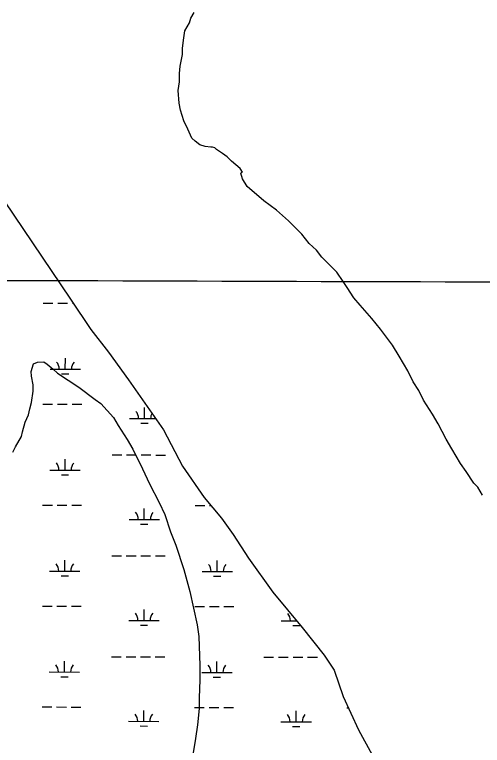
# Model space of a CAD drawing. Extents: x 3161615 to 3199515, y 867541 to 892976.
# Drawn here: x 3171853 to 3173393, y 877519 to 879928 of the extents above; entities that cross this region are included whole.
import ezdxf

# ---------------------------------------------------------------- set-up
doc = ezdxf.new("R2010")
doc.units = 0
for name, color, linetype in [('V-GRID-MAJR', 7, 'Continuous'), ('V-SITE-VEGE', 7, 'Continuous'), ('V-WETL-SWMP', 7, 'Continuous')]:
    doc.layers.add(name, color=color, linetype=linetype)

msp = doc.modelspace()

# ---------------------------------------------------------------- linework, layer by layer
at = {"layer": 'V-GRID-MAJR'}
msp.add_spline([(3165838.644, 879070.158), (3171065.6580000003, 879053.813), (3176292.6750000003, 879038.2270000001), (3181519.694, 879023.402), (3186746.716, 879009.337), (3191973.739, 878996.033), (3197200.764, 878983.488), (3197200.765, 878983.488)], degree=3, dxfattribs=at)
at = {"layer": 'V-SITE-VEGE'}
for p, q in [((3172432.9420000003, 879915.3209999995), (3172444.448, 879934.2809999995)), ((3172429.061, 879900.1239999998), (3172432.9420000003, 879915.3209999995)), ((3172413.715, 879873.5739999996), (3172429.0610000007, 879900.1239999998)), ((3172409.8000000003, 879850.7739999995), (3172413.7150000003, 879873.5739999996)), ((3172405.826, 879816.5599999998), (3172409.8000000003, 879850.7739999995)), ((3172405.724, 879795.6399999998), (3172405.826, 879816.5599999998)), ((3172397.929, 879757.6409999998), (3172405.724, 879795.6399999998)), ((3172395.906, 879732.9279999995), (3172397.929, 879757.6409999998)), ((3172395.775, 879706.3039999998), (3172395.906, 879732.9279999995)), ((3172391.83, 879677.7959999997), (3172395.775, 879706.3039999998)), ((3172395.427, 879635.9389999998), (3172391.83, 879677.7959999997)), ((3172399.117, 879613.0969999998), (3172395.427, 879635.9389999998)), ((3172410.3510000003, 879576.9069999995), (3172399.117, 879613.0969999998)), ((3172423.531, 879550.2179999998), (3172410.3510000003, 879576.9069999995)), ((3172436.694, 879519.7229999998), (3172423.531, 879550.2179999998)), ((3172448.056, 879510.1569999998), (3172436.694, 879519.7229999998)), ((3172463.2140000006, 879498.6709999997), (3172448.056, 879510.1569999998)), ((3172480.302, 879492.8819999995), (3172463.2140000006, 879498.6709999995)), ((3172499.31, 879490.8869999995), (3172480.302, 879492.8819999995)), ((3172505.015, 879490.8579999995), (3172499.31, 879490.8869999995)), ((3172512.613, 879488.9189999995), (3172505.015, 879490.8579999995)), ((3172518.29, 879483.1839999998), (3172512.6130000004, 879488.9189999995)), ((3172537.2430000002, 879469.7779999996), (3172518.29, 879483.1839999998)), ((3172552.4, 879458.2929999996), (3172537.2430000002, 879469.7779999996)), ((3172567.5490000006, 879444.9049999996), (3172552.4, 879458.2929999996)), ((3172595.953, 879420.0429999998), (3172567.5490000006, 879444.9049999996)), ((3172603.504, 879408.5919999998), (3172595.953, 879420.0429999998)), ((3172597.779, 879404.8179999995), (3172599.69, 879406.7099999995)), ((3172603.393, 879385.7709999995), (3172597.779, 879404.8179999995)), ((3172599.69, 879406.7099999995), (3172603.504, 879408.5919999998)), ((3172618.485, 879360.9739999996), (3172603.393, 879385.7709999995)), ((3172673.4000000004, 879313.1569999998), (3172618.4850000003, 879360.9739999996)), ((3172715.089, 879282.5189999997), (3172673.4000000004, 879313.1569999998)), ((3172754.857, 879248.0919999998), (3172715.089, 879282.5189999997)), ((3172798.381, 879204.1359999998), (3172754.857, 879248.0919999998)), ((3172822.955, 879173.5839999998), (3172798.381, 879204.1359999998)), ((3172847.566, 879150.6419999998), (3172822.955, 879173.5839999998)), ((3172864.568, 879127.7359999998), (3172847.566, 879150.6419999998)), ((3172913.771, 879078.0469999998), (3172864.568, 879127.7359999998)), ((3172934.5400000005, 879047.5129999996), (3172913.771, 879078.0469999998)), ((3172947.756, 879028.4299999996), (3172934.5400000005, 879047.5129999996)), ((3172970.411, 878994.0849999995), (3172947.756, 879028.4299999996)), ((3172991.208, 878969.2589999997), (3172970.4110000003, 878994.0849999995)), ((3173029.029, 878925.3319999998), (3172991.208, 878969.2589999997)), ((3173057.3850000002, 878890.9579999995), (3173029.029, 878925.3319999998)), ((3173097.0590000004, 878837.5109999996), (3173057.3850000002, 878890.9579999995)), ((3173119.704, 878801.2659999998), (3173097.0590000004, 878837.5109999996)), ((3173147.9930000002, 878753.5799999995), (3173119.704, 878801.2659999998)), ((3171907.208, 878751.3169999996), (3171914.9390000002, 878776.0019999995)), ((3171914.9390000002, 878776.0019999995), (3171928.2800000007, 878781.6419999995)), ((3171928.2800000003, 878781.6419999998), (3171949.2090000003, 878783.4399999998)), ((3171949.2090000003, 878783.4399999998), (3171960.5810000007, 878775.7769999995)), ((3171960.5810000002, 878775.7769999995), (3171979.515, 878758.5669999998)), ((3171909.0370000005, 878736.0919999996), (3171907.208, 878751.3169999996)), ((3171979.515, 878758.5669999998), (3171994.664, 878745.1789999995)), ((3173164.932, 878717.3589999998), (3173147.9930000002, 878753.5799999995)), ((3171914.6010000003, 878707.5369999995), (3171909.037, 878736.0919999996)), ((3171994.664, 878745.1789999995), (3172064.804, 878699.1899999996)), ((3171914.497, 878686.6189999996), (3171914.6010000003, 878707.5369999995)), ((3172064.804, 878699.1899999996), (3172117.855, 878658.9889999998)), ((3173183.808, 878688.7409999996), (3173164.932, 878717.3589999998)), ((3171908.605, 878648.6119999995), (3171914.497, 878686.6189999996)), ((3173198.863, 878656.3349999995), (3173183.808, 878688.7409999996)), ((3172117.855, 878658.9889999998), (3172136.807, 878645.5809999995)), ((3173229.065, 878610.5419999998), (3173198.863, 878656.3349999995)), ((3171898.897, 878608.7209999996), (3171902.795, 878627.7179999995)), ((3171902.795, 878627.7179999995), (3171908.605, 878648.6119999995)), ((3172136.807, 878645.5809999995), (3172178.421, 878599.7349999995)), ((3171887.365, 878584.0529999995), (3171898.897, 878608.7209999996)), ((3173247.923, 878578.1179999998), (3173229.065, 878610.5419999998)), ((3171879.597, 878551.7619999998), (3171887.365, 878584.0529999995)), ((3172178.421, 878599.7349999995), (3172193.504, 878573.0349999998)), ((3173274.3050000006, 878528.5419999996), (3173247.923, 878578.1179999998)), ((3172193.504, 878573.0349999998), (3172223.7060000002, 878527.2419999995)), ((3171856.534, 878502.4279999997), (3171875.72, 878536.5659999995)), ((3171875.72, 878536.5659999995), (3171879.5970000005, 878551.7619999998)), ((3172223.7060000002, 878527.2419999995), (3172242.5640000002, 878494.8179999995)), ((3173293.1630000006, 878496.1159999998), (3173274.3050000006, 878528.5419999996)), ((3171846.94, 878485.3599999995), (3171856.5340000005, 878502.4279999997)), ((3172242.5640000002, 878494.8179999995), (3172274.576, 878429.9959999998)), ((3173321.4550000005, 878448.4299999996), (3173293.1630000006, 878496.1159999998)), ((3173340.3410000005, 878421.7119999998), (3173321.4550000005, 878448.4299999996)), ((3172274.576, 878429.9959999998), (3172297.1530000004, 878380.4389999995)), ((3173364.876, 878383.5559999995), (3173340.341, 878421.7119999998)), ((3172297.153, 878380.4389999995), (3172329.182, 878319.4209999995)), ((3173378.123, 878370.1759999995), (3173364.876, 878383.5559999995)), ((3173393.2060000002, 878343.4769999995), (3173378.123, 878370.1759999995)), ((3172329.182, 878319.4209999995), (3172348.003, 878279.3909999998)), ((3172348.003, 878279.3909999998), (3172366.7380000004, 878222.2429999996)), ((3172366.7380000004, 878222.2429999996), (3172383.6380000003, 878178.4179999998)), ((3172383.6380000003, 878178.4179999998), (3172409.869, 878098.4109999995)), ((3172409.869, 878098.4109999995), (3172430.429, 878026.0409999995)), ((3172430.429, 878026.0409999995), (3172454.612, 877915.6169999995)), ((3172454.612, 877915.6169999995), (3172460.127, 877877.5519999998)), ((3172460.127, 877877.5519999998), (3172463.461, 877782.4429999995)), ((3172463.461, 877782.4429999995), (3172463.2280000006, 877734.8989999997)), ((3172463.2280000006, 877734.8989999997), (3172461.0340000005, 877675.9529999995)), ((3172461.034, 877675.9529999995), (3172460.856, 877639.8209999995)), ((3172460.856, 877639.8209999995), (3172454.8880000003, 877586.5989999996)), ((3172454.8880000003, 877586.5989999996), (3172448.9570000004, 877540.9839999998)), ((3172448.957, 877540.9839999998), (3172435.23, 877457.3719999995))]:
    msp.add_line(p, q, dxfattribs=at)
at = {"layer": 'V-WETL-SWMP'}
for p, q in [((3171947.22050741, 878976.1079200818), (3171979.220385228, 878976.0194947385)), ((3171995.2203241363, 878975.9752820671), (3172027.220201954, 878975.8868567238)), ((3172043.220140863, 878975.8426440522), (3172045.887074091, 878975.8352745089)), ((3172020.0279214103, 878758.6629018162), (3172020.1273999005, 878794.6627643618)), ((3171970.02811232, 878758.8010664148), (3172070.0277305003, 878758.5247372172)), ((3172007.985326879, 878743.2651202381), (3172031.985235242, 878743.1988012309)), ((3171946.3012294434, 878643.4341902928), (3171978.301107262, 878643.3457649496)), ((3171994.3010461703, 878643.3015522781), (3172026.3009239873, 878643.2131269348)), ((3172042.3008628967, 878643.1689142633), (3172074.300740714, 878643.08048892)), ((3172281.0156513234, 878596.0790958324), (3172281.115129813, 878632.0789583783)), ((3172231.0158422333, 878596.217260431), (3172317.3362122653, 878595.9787311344)), ((3172268.973056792, 878580.6813142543), (3172292.972965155, 878580.6149952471)), ((3172019.108643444, 878425.9891720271), (3172019.208121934, 878461.9890345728)), ((3172173.840268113, 878476.3037954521), (3172205.8401459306, 878476.2153701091)), ((3172221.8400848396, 878476.1711574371), (3172253.839962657, 878476.0827320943)), ((3172269.839901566, 878476.0385194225), (3172301.8397793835, 878475.9500940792)), ((3172317.8397182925, 878475.9058814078), (3172349.8395961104, 878475.8174560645)), ((3171969.1088343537, 878426.1273366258), (3172069.1084525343, 878425.8510074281)), ((3172007.0660489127, 878410.5913904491), (3172031.0659572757, 878410.5250714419)), ((3171945.381951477, 878310.7604605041), (3171977.3818292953, 878310.6720351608)), ((3171993.381768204, 878310.6278224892), (3172025.3816460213, 878310.539397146)), ((3172041.3815849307, 878310.4951844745), (3172073.381462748, 878310.4067591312)), ((3172280.096373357, 878263.4053660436), (3172280.195851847, 878299.4052285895)), ((3172447.2880350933, 878309.3735421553), (3172479.287912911, 878309.285116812)), ((3172495.28785182, 878309.2409041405), (3172500.0095666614, 878309.2278566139)), ((3172230.0965642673, 878263.5435306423), (3172330.096182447, 878263.2672014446)), ((3172268.053778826, 878248.0075844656), (3172292.053687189, 878247.9412654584)), ((3172018.1893654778, 878093.3154422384), (3172018.288843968, 878129.3153047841)), ((3172172.9209901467, 878143.6300656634), (3172204.920867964, 878143.5416403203)), ((3172220.9208068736, 878143.4974276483), (3172252.920684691, 878143.4090023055)), ((3172268.9206236, 878143.3647896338), (3172300.920501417, 878143.2763642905)), ((3172316.9204403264, 878143.2321516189), (3172348.920318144, 878143.1437262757)), ((3172520.0954490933, 878091.9285238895), (3172520.194927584, 878127.9283864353)), ((3171968.1895563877, 878093.4536068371), (3172068.189174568, 878093.1772776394)), ((3172006.1467709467, 878077.9176606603), (3172030.1466793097, 878077.8513416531)), ((3172470.095640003, 878092.0666884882), (3172570.095258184, 878091.7903592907)), ((3172508.0528545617, 878076.5307423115), (3172532.052762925, 878076.4644233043)), ((3171944.462673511, 877978.086730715), (3171976.462551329, 877977.9983053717)), ((3171992.4624902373, 877977.9540927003), (3172024.4623680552, 877977.865667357)), ((3172040.462306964, 877977.8214546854), (3172072.4621847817, 877977.7330293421)), ((3172446.368757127, 877976.6998123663), (3172478.368634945, 877976.611387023)), ((3172494.3685738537, 877976.5671743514), (3172526.3684516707, 877976.4787490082)), ((3172542.3683905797, 877976.4345363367), (3172574.368268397, 877976.3461109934)), ((3172279.1770953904, 877930.7316362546), (3172279.276573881, 877966.7314988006)), ((3172229.177286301, 877930.8698008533), (3172329.1769044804, 877930.5934716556)), ((3172731.0833699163, 877929.4828825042), (3172781.778416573, 877929.3427967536)), ((3172781.083179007, 877929.3447179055), (3172781.0854792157, 877930.177131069)), ((3172267.1345008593, 877915.3338546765), (3172291.1344092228, 877915.2675356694)), ((3172769.0405844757, 877913.9469363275), (3172793.0404928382, 877913.8806173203)), ((3172172.0017121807, 877810.9563358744), (3172204.001589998, 877810.8679105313)), ((3172220.001528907, 877810.8236978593), (3172252.0014067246, 877810.7352725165)), ((3172268.0013456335, 877810.6910598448), (3172300.001223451, 877810.6026345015)), ((3172316.0011623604, 877810.55842183), (3172348.0010401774, 877810.4699964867)), ((3172673.9077957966, 877809.5694175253), (3172705.907673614, 877809.4809921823)), ((3172721.907612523, 877809.4367795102), (3172753.9074903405, 877809.3483541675)), ((3172769.9074292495, 877809.3041414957), (3172801.907307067, 877809.2157161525)), ((3172817.907245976, 877809.1715034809), (3172849.907123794, 877809.0830781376)), ((3172017.2700875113, 877760.6417124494), (3172017.369566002, 877796.641574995)), ((3172519.176171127, 877759.2547941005), (3172519.2756496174, 877795.2546566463)), ((3171967.2702784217, 877760.779877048), (3172067.269896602, 877760.5035478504)), ((3172469.1763620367, 877759.3929586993), (3172569.1759802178, 877759.1166295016)), ((3172005.22749298, 877745.2439308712), (3172029.2274013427, 877745.177611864)), ((3172507.1335765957, 877743.8570125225), (3172531.1334849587, 877743.7906935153)), ((3171943.543395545, 877645.4130009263), (3171975.543273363, 877645.324575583)), ((3171991.5432122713, 877645.2803629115), (3172023.5430900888, 877645.1919375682)), ((3172039.5430289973, 877645.1477248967), (3172071.5429068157, 877645.0592995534)), ((3172445.4494791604, 877644.0260825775), (3172477.4493569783, 877643.9376572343)), ((3172493.4492958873, 877643.8934445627), (3172525.4491737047, 877643.8050192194)), ((3172541.4491126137, 877643.760806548), (3172573.448990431, 877643.6723812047)), ((3172947.355562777, 877642.6391642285), (3172952.0136720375, 877642.6262924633)), ((3172278.2578174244, 877598.0579064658), (3172278.3572959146, 877634.0577690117)), ((3172780.1639010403, 877596.6709881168), (3172780.2633795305, 877632.6708506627)), ((3172228.2580083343, 877598.1960710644), (3172328.2576265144, 877597.9197418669)), ((3172730.1640919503, 877596.8091527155), (3172830.1637101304, 877596.5328235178)), ((3172266.2152228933, 877582.6601248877), (3172290.2151312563, 877582.5938058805)), ((3172768.1213065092, 877581.2732065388), (3172792.1212148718, 877581.2068875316))]:
    msp.add_line(p, q, dxfattribs=at)
msp.add_lwpolyline([(3171818.203000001, 879314.1699999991), (3172036.567000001, 878989.584999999), (3172104.032000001, 878890.0549999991), (3172162.672000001, 878814.6989999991), (3172228.392000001, 878724.1149999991), (3172342.924000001, 878559.1159999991), (3172405.824000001, 878439.0489999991), (3172477.742000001, 878335.922999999), (3172534.628000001, 878267.7259999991), (3172572.811000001, 878213.917999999), (3172623.3940000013, 878135.9189999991), (3172703.315000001, 878023.8169999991), (3172800.196000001, 877907.1669999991), (3172872.168000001, 877815.6599999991), (3172905.009000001, 877766.3459999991), (3172934.993000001, 877679.5049999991), (3172985.430000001, 877570.2229999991), (3173030.630000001, 877487.778999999)], dxfattribs=at)
for centre, radius, start, end in [((3171964.786508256, 878759.2903555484), 35.24628790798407, 359.06985476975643, 40.613513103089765), ((3172075.271958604, 878758.9850508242), 35.246287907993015, 139.06985176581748, 180.6135100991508), ((3172225.7742381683, 878596.7065495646), 35.24628790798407, 359.06985476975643, 40.613513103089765), ((3172336.259688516, 878596.4012448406), 35.246287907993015, 151.37413391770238, 180.6135100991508), ((3171963.8672302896, 878426.6166257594), 35.24628790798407, 359.06985476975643, 40.613513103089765), ((3172074.3526806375, 878426.3113210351), 35.246287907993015, 139.06985176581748, 180.6135100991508), ((3172224.8549602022, 878264.0328197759), 35.24628790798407, 359.06985476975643, 40.613513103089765), ((3172335.34041055, 878263.7275150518), 35.246287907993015, 139.06985176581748, 180.6135100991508), ((3171962.947952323, 878093.9428959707), 35.24628790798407, 359.06985476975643, 40.613513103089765), ((3172073.433402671, 878093.6375912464), 35.246287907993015, 139.06985176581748, 180.6135100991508), ((3172464.8540359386, 878092.5559776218), 35.24628790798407, 359.06985476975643, 40.613513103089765), ((3172575.3394862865, 878092.2506728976), 35.246287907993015, 139.06985176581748, 180.6135100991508), ((3172223.9356822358, 877931.3590899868), 35.24628790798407, 359.06985476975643, 40.613513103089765), ((3172334.4211325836, 877931.0537852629), 35.246287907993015, 139.06985176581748, 180.6135100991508), ((3172725.8417658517, 877929.9721716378), 35.24628790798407, 359.06985476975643, 40.613513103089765), ((3171962.028674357, 877761.2691661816), 35.24628790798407, 359.06985476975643, 40.613513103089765), ((3172072.514124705, 877760.9638614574), 35.246287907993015, 139.06985176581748, 180.6135100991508), ((3172463.9347579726, 877759.8822478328), 35.24628790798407, 359.06985476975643, 40.613513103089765), ((3172574.4202083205, 877759.5769431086), 35.246287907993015, 139.06985176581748, 180.6135100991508), ((3172223.0164042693, 877598.685360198), 35.24628790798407, 359.06985476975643, 40.613513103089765), ((3172333.5018546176, 877598.3800554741), 35.246287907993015, 139.06985176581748, 180.6135100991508), ((3172724.9224878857, 877597.2984418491), 35.24628790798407, 359.06985476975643, 40.613513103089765), ((3172835.4079382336, 877596.993137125), 35.246287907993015, 139.06985176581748, 180.6135100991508)]:
    msp.add_arc(centre, radius, start, end, dxfattribs=at)

doc.saveas('drawing.dxf')
